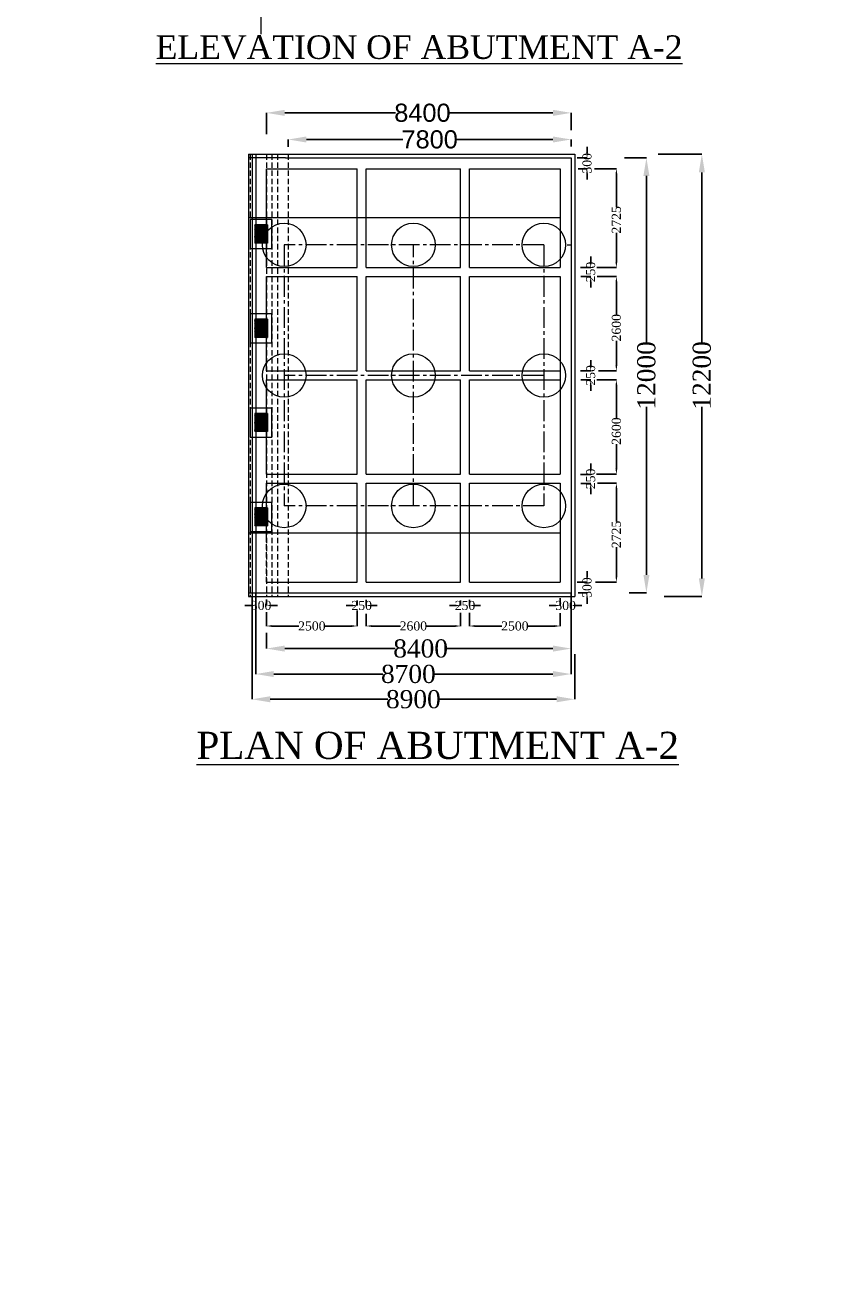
# Model space of a CAD drawing. Header units: millimetres. Extents: x -20950785 to 389010297, y -11535949 to 14056629.
# Tile 364 of 654: x 14696759 to 14741799, y -1653982 to -1584190. Entities that reach past the tile are written whole.
import ezdxf

# ---------------------------------------------------------------- set-up
doc = ezdxf.new("R2010")
doc.units = ezdxf.units.MM
doc.header["$LTSCALE"] = 60
doc.header["$MEASUREMENT"] = 0
doc.linetypes.add('CENTER2', pattern=[28.575, 19.05, -3.175, 3.175, -3.175])
doc.linetypes.add('HIDDEN', pattern=[0.375, 0.25, -0.125])
doc.styles.add('PDF Arial Bold', font='times.ttf')
doc.dimstyles.get("Standard").update_dxf_attribs({"dimtxt": 400, "dimasz": 215, "dimexe": 0.18, "dimexo": 0.0625, "dimgap": 0.09, "dimtad": 0, "dimtih": 1, "dimtoh": 1, "dimdec": 0, "dimzin": 4, "dimdsep": 46, "dimtxsty": 'Standard', "dimblk": 'OPEN90', "dimcen": 0, "dimadec": 0, "dimazin": 1, "dimtfac": 1, "dimtdec": 0, "dimtix": 1, "dimtofl": 0, "dimtmove": 0, "dimatfit": 3, "dimldrblk": 'OPEN30', "dimfxl": 1, "dimtolj": 1, "dimtzin": 0, "dimarcsym": 0})

# ---------------------------------------------------------------- blocks, each defined once
blk = doc.blocks.new('*D1757')
at = {"color": 0, "linetype": 'Continuous', "lineweight": -2, "ltscale": 2, "transparency": 16777216}
for p, q in [((14711268, -1590897), (14711268, -1590487)), ((14712268, -1590487), (14717581, -1590487)), ((14725868, -1590487), (14720556, -1590487)), ((14726868, -1590866), (14726868, -1590487))]:
    blk.add_line(p, q, dxfattribs=at)
at = {"color": 0, "linetype": 'Continuous', "lineweight": 9, "ltscale": 2, "transparency": 16777216}
for points in [[(14712268, -1590321), (14712268, -1590654), (14711268, -1590487)], [(14725868, -1590321), (14725868, -1590654), (14726868, -1590487)]]:
    blk.add_solid(points, dxfattribs=at)
at = {"layer": 'Defpoints', "color": 0, "linetype": 'Continuous', "lineweight": 9, "ltscale": 2, "transparency": 16777216}
for p in [(14711268, -1590487), (14711268, -1590897), (14726868, -1590866)]:
    blk.add_point(p, dxfattribs=at)
at = {"color": 0, "linetype": 'Continuous', "lineweight": 9, "ltscale": 2, "transparency": 16777216, "insert": (14719068, -1590487), "char_height": 1000, "attachment_point": 5, "style": 'PDF Arial Bold'}
blk.add_mtext('\\A1;{\\fArial|b0|i0|c0|p34;7800}', dxfattribs=at)
blk = doc.blocks.new('*D1758')
at = {"color": 0, "linetype": 'Continuous', "lineweight": -2, "ltscale": 2, "transparency": 16777216}
for p, q in [((14710068, -1590190), (14710068, -1589018)), ((14711068, -1589019), (14717176, -1589019)), ((14725868, -1589019), (14720161, -1589019)), ((14726868, -1589973), (14726868, -1589018))]:
    blk.add_line(p, q, dxfattribs=at)
at = {"color": 0, "linetype": 'Continuous', "lineweight": 9, "ltscale": 2, "transparency": 16777216}
for points in [[(14711068, -1588852), (14711068, -1589185), (14710068, -1589019)], [(14725868, -1588852), (14725868, -1589185), (14726868, -1589019)]]:
    blk.add_solid(points, dxfattribs=at)
at = {"layer": 'Defpoints', "color": 0, "linetype": 'Continuous', "lineweight": 9, "ltscale": 2, "transparency": 16777216}
for p in [(14710068, -1589019), (14710068, -1590190), (14726868, -1589973)]:
    blk.add_point(p, dxfattribs=at)
at = {"color": 0, "linetype": 'Continuous', "lineweight": 9, "ltscale": 2, "transparency": 16777216, "insert": (14718668, -1589019), "char_height": 1000, "attachment_point": 5, "style": 'PDF Arial Bold'}
blk.add_mtext('\\A1;{\\fArial|b0|i0|c0|p34;8400}', dxfattribs=at)
blk = doc.blocks.new('*D1715')
at = {"color": 0, "linetype": 'Continuous', "lineweight": -2, "ltscale": 2, "transparency": 16777216}
for p, q in [((14731682, -1591300), (14734085, -1591300)), ((14734084, -1592300), (14734084, -1601768)), ((14734084, -1614700), (14734084, -1605233)), ((14731996, -1615700), (14734085, -1615700))]:
    blk.add_line(p, q, dxfattribs=at)
at = {"color": 0, "linetype": 'Continuous', "lineweight": 9, "ltscale": 2, "transparency": 16777216}
for points in [[(14733918, -1592300), (14734251, -1592300), (14734084, -1591300)], [(14733918, -1614700), (14734251, -1614700), (14734084, -1615700)]]:
    blk.add_solid(points, dxfattribs=at)
at = {"layer": 'Defpoints', "color": 0, "linetype": 'Continuous', "lineweight": 9, "ltscale": 2, "transparency": 16777216}
for p in [(14731682, -1591300), (14731996, -1615700), (14734084, -1615700)]:
    blk.add_point(p, dxfattribs=at)
at = {"color": 0, "linetype": 'Continuous', "lineweight": 9, "ltscale": 2, "transparency": 16777216, "insert": (14734084, -1603500), "char_height": 1000, "attachment_point": 5, "rotation": 90, "style": 'PDF Arial Bold'}
blk.add_mtext('\\A1;12200', dxfattribs=at)
blk = doc.blocks.new('*D1716')
at = {"color": 0, "linetype": 'Continuous', "lineweight": -2, "ltscale": 2, "transparency": 16777216}
for p, q in [((14729807, -1591500), (14731026, -1591500)), ((14731025, -1592500), (14731025, -1601768)), ((14731025, -1614500), (14731025, -1605233)), ((14730066, -1615500), (14731026, -1615500))]:
    blk.add_line(p, q, dxfattribs=at)
at = {"color": 0, "linetype": 'Continuous', "lineweight": 9, "ltscale": 2, "transparency": 16777216}
for points in [[(14730859, -1592500), (14731192, -1592500), (14731025, -1591500)], [(14730859, -1614500), (14731192, -1614500), (14731025, -1615500)]]:
    blk.add_solid(points, dxfattribs=at)
at = {"layer": 'Defpoints', "color": 0, "linetype": 'Continuous', "lineweight": 9, "ltscale": 2, "transparency": 16777216}
for p in [(14729807, -1591500), (14730066, -1615500), (14731025, -1615500)]:
    blk.add_point(p, dxfattribs=at)
at = {"color": 0, "linetype": 'Continuous', "lineweight": 9, "ltscale": 2, "transparency": 16777216, "insert": (14731025, -1603500), "char_height": 1000, "attachment_point": 5, "rotation": 90, "style": 'PDF Arial Bold'}
blk.add_mtext('\\A1;12000', dxfattribs=at)
blk = doc.blocks.new('*D1717')
at = {"color": 0, "linetype": 'Continuous', "lineweight": -2, "ltscale": 2, "transparency": 16777216}
for p, q in [((14728162, -1592100), (14729368, -1592100)), ((14729368, -1592400), (14729368, -1594215)), ((14729368, -1597250), (14729368, -1595628)), ((14728284, -1597550), (14729368, -1597550))]:
    blk.add_line(p, q, dxfattribs=at)
at = {"color": 0, "linetype": 'Continuous', "lineweight": 9, "ltscale": 2, "transparency": 16777216}
for points in [[(14729318, -1592400), (14729418, -1592400), (14729368, -1592100)], [(14729318, -1597250), (14729418, -1597250), (14729368, -1597550)]]:
    blk.add_solid(points, dxfattribs=at)
at = {"layer": 'Defpoints', "color": 0, "linetype": 'Continuous', "lineweight": 9, "ltscale": 2, "transparency": 16777216}
for p in [(14728162, -1592100), (14728284, -1597550), (14729368, -1597550)]:
    blk.add_point(p, dxfattribs=at)
at = {"color": 0, "linetype": 'Continuous', "lineweight": 9, "ltscale": 2, "transparency": 16777216, "insert": (14729368, -1594921), "char_height": 500, "attachment_point": 5, "rotation": 90, "style": 'PDF Arial Bold'}
blk.add_mtext('\\A1;2725', dxfattribs=at)
blk = doc.blocks.new('*D1718')
at = {"color": 0, "linetype": 'Continuous', "lineweight": -2, "ltscale": 2, "transparency": 16777216}
for p, q in [((14728317, -1598050), (14729368, -1598050)), ((14729368, -1598350), (14729368, -1600154)), ((14729368, -1602950), (14729368, -1601589)), ((14728374, -1603250), (14729368, -1603250))]:
    blk.add_line(p, q, dxfattribs=at)
at = {"color": 0, "linetype": 'Continuous', "lineweight": 9, "ltscale": 2, "transparency": 16777216}
for points in [[(14729318, -1598350), (14729418, -1598350), (14729368, -1598050)], [(14729318, -1602950), (14729418, -1602950), (14729368, -1603250)]]:
    blk.add_solid(points, dxfattribs=at)
at = {"layer": 'Defpoints', "color": 0, "linetype": 'Continuous', "lineweight": 9, "ltscale": 2, "transparency": 16777216}
for p in [(14728317, -1598050), (14728374, -1603250), (14729368, -1603250)]:
    blk.add_point(p, dxfattribs=at)
at = {"color": 0, "linetype": 'Continuous', "lineweight": 9, "ltscale": 2, "transparency": 16777216, "insert": (14729368, -1600871), "char_height": 500, "attachment_point": 5, "rotation": 90, "style": 'PDF Arial Bold'}
blk.add_mtext('\\A1;2600', dxfattribs=at)
blk = doc.blocks.new('*D1719')
at = {"color": 0, "linetype": 'Continuous', "lineweight": -2, "ltscale": 2, "transparency": 16777216}
for p, q in [((14728293, -1603750), (14729368, -1603750)), ((14729368, -1604050), (14729368, -1605854)), ((14729368, -1608650), (14729368, -1607289)), ((14728270, -1608950), (14729368, -1608950))]:
    blk.add_line(p, q, dxfattribs=at)
at = {"color": 0, "linetype": 'Continuous', "lineweight": 9, "ltscale": 2, "transparency": 16777216}
for points in [[(14729318, -1604050), (14729418, -1604050), (14729368, -1603750)], [(14729318, -1608650), (14729418, -1608650), (14729368, -1608950)]]:
    blk.add_solid(points, dxfattribs=at)
at = {"layer": 'Defpoints', "color": 0, "linetype": 'Continuous', "lineweight": 9, "ltscale": 2, "transparency": 16777216}
for p in [(14728293, -1603750), (14728270, -1608950), (14729368, -1608950)]:
    blk.add_point(p, dxfattribs=at)
at = {"color": 0, "linetype": 'Continuous', "lineweight": 9, "ltscale": 2, "transparency": 16777216, "insert": (14729368, -1606571), "char_height": 500, "attachment_point": 5, "rotation": 90, "style": 'PDF Arial Bold'}
blk.add_mtext('\\A1;2600', dxfattribs=at)
blk = doc.blocks.new('*D1720')
at = {"color": 0, "linetype": 'Continuous', "lineweight": -2, "ltscale": 2, "transparency": 16777216}
for p, q in [((14728318, -1609450), (14729368, -1609450)), ((14729368, -1609750), (14729368, -1611565)), ((14729368, -1614600), (14729368, -1612978)), ((14728222, -1614900), (14729368, -1614900))]:
    blk.add_line(p, q, dxfattribs=at)
at = {"color": 0, "linetype": 'Continuous', "lineweight": 9, "ltscale": 2, "transparency": 16777216}
for points in [[(14729318, -1609750), (14729418, -1609750), (14729368, -1609450)], [(14729318, -1614600), (14729418, -1614600), (14729368, -1614900)]]:
    blk.add_solid(points, dxfattribs=at)
at = {"layer": 'Defpoints', "color": 0, "linetype": 'Continuous', "lineweight": 9, "ltscale": 2, "transparency": 16777216}
for p in [(14728318, -1609450), (14728222, -1614900), (14729368, -1614900)]:
    blk.add_point(p, dxfattribs=at)
at = {"color": 0, "linetype": 'Continuous', "lineweight": 9, "ltscale": 2, "transparency": 16777216, "insert": (14729368, -1612271), "char_height": 500, "attachment_point": 5, "rotation": 90, "style": 'PDF Arial Bold'}
blk.add_mtext('\\A1;2725', dxfattribs=at)
blk = doc.blocks.new('*D1721')
at = {"color": 0, "linetype": 'Continuous', "lineweight": -2, "ltscale": 2, "transparency": 16777216}
for p, q in [((14727950, -1597250), (14727950, -1596950)), ((14727396, -1597550), (14727950, -1597550)), ((14727407, -1598050), (14727950, -1598050)), ((14727950, -1598350), (14727950, -1598650))]:
    blk.add_line(p, q, dxfattribs=at)
at = {"color": 0, "linetype": 'Continuous', "lineweight": 9, "ltscale": 2, "transparency": 16777216}
for points in [[(14727900, -1597250), (14728000, -1597250), (14727950, -1597550)], [(14727900, -1598350), (14728000, -1598350), (14727950, -1598050)]]:
    blk.add_solid(points, dxfattribs=at)
at = {"layer": 'Defpoints', "color": 0, "linetype": 'Continuous', "lineweight": 9, "ltscale": 2, "transparency": 16777216}
for p in [(14727396, -1597550), (14727407, -1598050), (14727950, -1598050)]:
    blk.add_point(p, dxfattribs=at)
at = {"color": 0, "linetype": 'Continuous', "lineweight": 9, "ltscale": 2, "transparency": 16777216, "insert": (14727950, -1597800), "char_height": 500, "attachment_point": 5, "rotation": 90, "style": 'PDF Arial Bold'}
blk.add_mtext('\\A1;250', dxfattribs=at)
blk = doc.blocks.new('*D1722')
at = {"color": 0, "linetype": 'Continuous', "lineweight": -2, "ltscale": 2, "transparency": 16777216}
for p, q in [((14727950, -1602950), (14727950, -1602650)), ((14727396, -1603250), (14727950, -1603250)), ((14727407, -1603750), (14727950, -1603750)), ((14727950, -1604050), (14727950, -1604350))]:
    blk.add_line(p, q, dxfattribs=at)
at = {"color": 0, "linetype": 'Continuous', "lineweight": 9, "ltscale": 2, "transparency": 16777216}
for points in [[(14727900, -1602950), (14728000, -1602950), (14727950, -1603250)], [(14727900, -1604050), (14728000, -1604050), (14727950, -1603750)]]:
    blk.add_solid(points, dxfattribs=at)
at = {"layer": 'Defpoints', "color": 0, "linetype": 'Continuous', "lineweight": 9, "ltscale": 2, "transparency": 16777216}
for p in [(14727396, -1603250), (14727407, -1603750), (14727950, -1603750)]:
    blk.add_point(p, dxfattribs=at)
at = {"color": 0, "linetype": 'Continuous', "lineweight": 9, "ltscale": 2, "transparency": 16777216, "insert": (14727950, -1603500), "char_height": 500, "attachment_point": 5, "rotation": 90, "style": 'PDF Arial Bold'}
blk.add_mtext('\\A1;250', dxfattribs=at)
blk = doc.blocks.new('*D1723')
at = {"color": 0, "linetype": 'Continuous', "lineweight": -2, "ltscale": 2, "transparency": 16777216}
for p, q in [((14727950, -1608657), (14727950, -1608357)), ((14727396, -1608957), (14727950, -1608957)), ((14727407, -1609457), (14727950, -1609457)), ((14727950, -1609757), (14727950, -1610057))]:
    blk.add_line(p, q, dxfattribs=at)
at = {"color": 0, "linetype": 'Continuous', "lineweight": 9, "ltscale": 2, "transparency": 16777216}
for points in [[(14727900, -1608657), (14728000, -1608657), (14727950, -1608957)], [(14727900, -1609757), (14728000, -1609757), (14727950, -1609457)]]:
    blk.add_solid(points, dxfattribs=at)
at = {"layer": 'Defpoints', "color": 0, "linetype": 'Continuous', "lineweight": 9, "ltscale": 2, "transparency": 16777216}
for p in [(14727396, -1608957), (14727407, -1609457), (14727950, -1609457)]:
    blk.add_point(p, dxfattribs=at)
at = {"color": 0, "linetype": 'Continuous', "lineweight": 9, "ltscale": 2, "transparency": 16777216, "insert": (14727950, -1609207), "char_height": 500, "attachment_point": 5, "rotation": 90, "style": 'PDF Arial Bold'}
blk.add_mtext('\\A1;250', dxfattribs=at)
blk = doc.blocks.new('*D1724')
at = {"color": 0, "linetype": 'Continuous', "lineweight": -2, "ltscale": 2, "transparency": 16777216}
for p, q in [((14727750, -1591201), (14727750, -1590901)), ((14727196, -1591501), (14727750, -1591501)), ((14727266, -1592100), (14727750, -1592100)), ((14727750, -1592400), (14727750, -1592700))]:
    blk.add_line(p, q, dxfattribs=at)
at = {"color": 0, "linetype": 'Continuous', "lineweight": 9, "ltscale": 2, "transparency": 16777216}
for points in [[(14727700, -1591201), (14727800, -1591201), (14727750, -1591501)], [(14727700, -1592400), (14727800, -1592400), (14727750, -1592100)]]:
    blk.add_solid(points, dxfattribs=at)
at = {"layer": 'Defpoints', "color": 0, "linetype": 'Continuous', "lineweight": 9, "ltscale": 2, "transparency": 16777216}
for p in [(14727196, -1591501), (14727266, -1592100), (14727750, -1592100)]:
    blk.add_point(p, dxfattribs=at)
at = {"color": 0, "linetype": 'Continuous', "lineweight": 9, "ltscale": 2, "transparency": 16777216, "insert": (14727750, -1591801), "char_height": 500, "attachment_point": 5, "rotation": 90, "style": 'PDF Arial Bold'}
blk.add_mtext('\\A1;300', dxfattribs=at)
blk = doc.blocks.new('*D1725')
at = {"color": 0, "linetype": 'Continuous', "lineweight": -2, "ltscale": 2, "transparency": 16777216}
for p, q in [((14727196, -1614901), (14727750, -1614901)), ((14727750, -1614601), (14727750, -1614301)), ((14727266, -1615500), (14727750, -1615500)), ((14727750, -1615800), (14727750, -1616100))]:
    blk.add_line(p, q, dxfattribs=at)
at = {"color": 0, "linetype": 'Continuous', "lineweight": 9, "ltscale": 2, "transparency": 16777216}
for points in [[(14727700, -1614601), (14727800, -1614601), (14727750, -1614901)], [(14727700, -1615800), (14727800, -1615800), (14727750, -1615500)]]:
    blk.add_solid(points, dxfattribs=at)
at = {"layer": 'Defpoints', "color": 0, "linetype": 'Continuous', "lineweight": 9, "ltscale": 2, "transparency": 16777216}
for p in [(14727196, -1614901), (14727266, -1615500), (14727750, -1615500)]:
    blk.add_point(p, dxfattribs=at)
at = {"color": 0, "linetype": 'Continuous', "lineweight": 9, "ltscale": 2, "transparency": 16777216, "insert": (14727750, -1615201), "char_height": 500, "attachment_point": 5, "rotation": 90, "style": 'PDF Arial Bold'}
blk.add_mtext('\\A1;300', dxfattribs=at)
blk = doc.blocks.new('*D1726')
at = {"color": 0, "linetype": 'Continuous', "lineweight": -2, "ltscale": 2, "transparency": 16777216}
for p, q in [((14721268, -1616587), (14721268, -1617323)), ((14726268, -1616619), (14726268, -1617323)), ((14721568, -1617322), (14723051, -1617322)), ((14725968, -1617322), (14724486, -1617322))]:
    blk.add_line(p, q, dxfattribs=at)
at = {"color": 0, "linetype": 'Continuous', "lineweight": 9, "ltscale": 2, "transparency": 16777216}
for points in [[(14721568, -1617272), (14721568, -1617372), (14721268, -1617322)], [(14725968, -1617272), (14725968, -1617372), (14726268, -1617322)]]:
    blk.add_solid(points, dxfattribs=at)
at = {"layer": 'Defpoints', "color": 0, "linetype": 'Continuous', "lineweight": 9, "ltscale": 2, "transparency": 16777216}
for p in [(14721268, -1616586), (14726268, -1616618), (14721268, -1617322)]:
    blk.add_point(p, dxfattribs=at)
at = {"color": 0, "linetype": 'Continuous', "lineweight": 9, "ltscale": 2, "transparency": 16777216, "insert": (14723768, -1617322), "char_height": 500, "attachment_point": 5, "style": 'PDF Arial Bold'}
blk.add_mtext('\\A1;2500', dxfattribs=at)
blk = doc.blocks.new('*D1727')
at = {"color": 0, "linetype": 'Continuous', "lineweight": -2, "ltscale": 2, "transparency": 16777216}
for p, q in [((14710068, -1616554), (14710068, -1617323)), ((14715068, -1616475), (14715068, -1617323)), ((14710368, -1617322), (14711851, -1617322)), ((14714768, -1617322), (14713286, -1617322))]:
    blk.add_line(p, q, dxfattribs=at)
at = {"color": 0, "linetype": 'Continuous', "lineweight": 9, "ltscale": 2, "transparency": 16777216}
for points in [[(14710368, -1617272), (14710368, -1617372), (14710068, -1617322)], [(14714768, -1617272), (14714768, -1617372), (14715068, -1617322)]]:
    blk.add_solid(points, dxfattribs=at)
at = {"layer": 'Defpoints', "color": 0, "linetype": 'Continuous', "lineweight": 9, "ltscale": 2, "transparency": 16777216}
for p in [(14710068, -1616553), (14715068, -1616474), (14710068, -1617322)]:
    blk.add_point(p, dxfattribs=at)
at = {"color": 0, "linetype": 'Continuous', "lineweight": 9, "ltscale": 2, "transparency": 16777216, "insert": (14712568, -1617322), "char_height": 500, "attachment_point": 5, "style": 'PDF Arial Bold'}
blk.add_mtext('\\A1;2500', dxfattribs=at)
blk = doc.blocks.new('*D1728')
at = {"color": 0, "linetype": 'Continuous', "lineweight": -2, "ltscale": 2, "transparency": 16777216}
for p, q in [((14715568, -1616648), (14715568, -1617323)), ((14720768, -1616603), (14720768, -1617323)), ((14715868, -1617322), (14717451, -1617322)), ((14720468, -1617322), (14718886, -1617322))]:
    blk.add_line(p, q, dxfattribs=at)
at = {"color": 0, "linetype": 'Continuous', "lineweight": 9, "ltscale": 2, "transparency": 16777216}
for points in [[(14715868, -1617272), (14715868, -1617372), (14715568, -1617322)], [(14720468, -1617272), (14720468, -1617372), (14720768, -1617322)]]:
    blk.add_solid(points, dxfattribs=at)
at = {"layer": 'Defpoints', "color": 0, "linetype": 'Continuous', "lineweight": 9, "ltscale": 2, "transparency": 16777216}
for p in [(14715568, -1616647), (14720768, -1616602), (14715568, -1617322)]:
    blk.add_point(p, dxfattribs=at)
at = {"color": 0, "linetype": 'Continuous', "lineweight": 9, "ltscale": 2, "transparency": 16777216, "insert": (14718168, -1617322), "char_height": 500, "attachment_point": 5, "style": 'PDF Arial Bold'}
blk.add_mtext('\\A1;2600', dxfattribs=at)
blk = doc.blocks.new('*D1729')
at = {"color": 0, "linetype": 'Continuous', "lineweight": -2, "ltscale": 2, "transparency": 16777216}
for p, q in [((14720468, -1616191), (14720168, -1616191)), ((14720768, -1615914), (14720768, -1616192)), ((14721268, -1615885), (14721268, -1616192)), ((14721568, -1616191), (14721868, -1616191))]:
    blk.add_line(p, q, dxfattribs=at)
at = {"color": 0, "linetype": 'Continuous', "lineweight": 9, "ltscale": 2, "transparency": 16777216}
for points in [[(14720468, -1616141), (14720468, -1616241), (14720768, -1616191)], [(14721568, -1616141), (14721568, -1616241), (14721268, -1616191)]]:
    blk.add_solid(points, dxfattribs=at)
at = {"layer": 'Defpoints', "color": 0, "linetype": 'Continuous', "lineweight": 9, "ltscale": 2, "transparency": 16777216}
for p in [(14720768, -1615913), (14720768, -1616191), (14721268, -1615884)]:
    blk.add_point(p, dxfattribs=at)
at = {"color": 0, "linetype": 'Continuous', "lineweight": 9, "ltscale": 2, "transparency": 16777216, "insert": (14721018, -1616191), "char_height": 500, "attachment_point": 5, "style": 'PDF Arial Bold'}
blk.add_mtext('\\A1;250', dxfattribs=at)
blk = doc.blocks.new('*D1730')
at = {"color": 0, "linetype": 'Continuous', "lineweight": -2, "ltscale": 2, "transparency": 16777216}
for p, q in [((14714768, -1616191), (14714468, -1616191)), ((14715068, -1615914), (14715068, -1616192)), ((14715568, -1615885), (14715568, -1616192)), ((14715868, -1616191), (14716168, -1616191))]:
    blk.add_line(p, q, dxfattribs=at)
at = {"color": 0, "linetype": 'Continuous', "lineweight": 9, "ltscale": 2, "transparency": 16777216}
for points in [[(14714768, -1616141), (14714768, -1616241), (14715068, -1616191)], [(14715868, -1616141), (14715868, -1616241), (14715568, -1616191)]]:
    blk.add_solid(points, dxfattribs=at)
at = {"layer": 'Defpoints', "color": 0, "linetype": 'Continuous', "lineweight": 9, "ltscale": 2, "transparency": 16777216}
for p in [(14715068, -1615913), (14715068, -1616191), (14715568, -1615884)]:
    blk.add_point(p, dxfattribs=at)
at = {"color": 0, "linetype": 'Continuous', "lineweight": 9, "ltscale": 2, "transparency": 16777216, "insert": (14715318, -1616191), "char_height": 500, "attachment_point": 5, "style": 'PDF Arial Bold'}
blk.add_mtext('\\A1;250', dxfattribs=at)
blk = doc.blocks.new('*D1731')
at = {"color": 0, "linetype": 'Continuous', "lineweight": -2, "ltscale": 2, "transparency": 16777216}
for p, q in [((14725968, -1616191), (14725668, -1616191)), ((14726268, -1615789), (14726268, -1616192)), ((14726868, -1615846), (14726868, -1616192)), ((14727168, -1616191), (14727468, -1616191))]:
    blk.add_line(p, q, dxfattribs=at)
at = {"color": 0, "linetype": 'Continuous', "lineweight": 9, "ltscale": 2, "transparency": 16777216}
for points in [[(14725968, -1616141), (14725968, -1616241), (14726268, -1616191)], [(14727168, -1616141), (14727168, -1616241), (14726868, -1616191)]]:
    blk.add_solid(points, dxfattribs=at)
at = {"layer": 'Defpoints', "color": 0, "linetype": 'Continuous', "lineweight": 9, "ltscale": 2, "transparency": 16777216}
for p in [(14726268, -1615788), (14726268, -1616191), (14726868, -1615846)]:
    blk.add_point(p, dxfattribs=at)
at = {"color": 0, "linetype": 'Continuous', "lineweight": 9, "ltscale": 2, "transparency": 16777216, "insert": (14726568, -1616191), "char_height": 500, "attachment_point": 5, "style": 'PDF Arial Bold'}
blk.add_mtext('\\A1;300', dxfattribs=at)
blk = doc.blocks.new('*D1732')
at = {"color": 0, "linetype": 'Continuous', "lineweight": -2, "ltscale": 2, "transparency": 16777216}
for p, q in [((14709168, -1616191), (14708868, -1616191)), ((14709468, -1615914), (14709468, -1616192)), ((14710068, -1615855), (14710068, -1616192)), ((14710368, -1616191), (14710668, -1616191))]:
    blk.add_line(p, q, dxfattribs=at)
at = {"color": 0, "linetype": 'Continuous', "lineweight": 9, "ltscale": 2, "transparency": 16777216}
for points in [[(14709168, -1616141), (14709168, -1616241), (14709468, -1616191)], [(14710368, -1616141), (14710368, -1616241), (14710068, -1616191)]]:
    blk.add_solid(points, dxfattribs=at)
at = {"layer": 'Defpoints', "color": 0, "linetype": 'Continuous', "lineweight": 9, "ltscale": 2, "transparency": 16777216}
for p in [(14709468, -1615913), (14709468, -1616191), (14710068, -1615854)]:
    blk.add_point(p, dxfattribs=at)
at = {"color": 0, "linetype": 'Continuous', "lineweight": 9, "ltscale": 2, "transparency": 16777216, "insert": (14709768, -1616191), "char_height": 500, "attachment_point": 5, "style": 'PDF Arial Bold'}
blk.add_mtext('\\A1;300', dxfattribs=at)
blk = doc.blocks.new('*D1733')
at = {"color": 0, "linetype": 'Continuous', "lineweight": -2, "ltscale": 2, "transparency": 16777216}
for p, q in [((14709268, -1615701), (14709268, -1621364)), ((14727068, -1618878), (14727068, -1621364)), ((14710268, -1621363), (14716763, -1621363)), ((14726068, -1621363), (14719574, -1621363))]:
    blk.add_line(p, q, dxfattribs=at)
at = {"color": 0, "linetype": 'Continuous', "lineweight": 9, "ltscale": 2, "transparency": 16777216}
for points in [[(14710268, -1621197), (14710268, -1621530), (14709268, -1621363)], [(14726068, -1621197), (14726068, -1621530), (14727068, -1621363)]]:
    blk.add_solid(points, dxfattribs=at)
at = {"layer": 'Defpoints', "color": 0, "linetype": 'Continuous', "lineweight": 9, "ltscale": 2, "transparency": 16777216}
for p in [(14709268, -1615700), (14727068, -1618877), (14709268, -1621363)]:
    blk.add_point(p, dxfattribs=at)
at = {"color": 0, "linetype": 'Continuous', "lineweight": 9, "ltscale": 2, "transparency": 16777216, "insert": (14718168, -1621363), "char_height": 1000, "attachment_point": 5, "style": 'PDF Arial Bold'}
blk.add_mtext('\\A1;8900', dxfattribs=at)
blk = doc.blocks.new('*D1734')
at = {"color": 0, "linetype": 'Continuous', "lineweight": -2, "ltscale": 2, "transparency": 16777216}
for p, q in [((14710068, -1617705), (14710068, -1618567)), ((14726868, -1617757), (14726868, -1618567)), ((14711068, -1618566), (14717163, -1618566)), ((14725868, -1618566), (14719974, -1618566))]:
    blk.add_line(p, q, dxfattribs=at)
at = {"color": 0, "linetype": 'Continuous', "lineweight": 9, "ltscale": 2, "transparency": 16777216}
for points in [[(14711068, -1618400), (14711068, -1618733), (14710068, -1618566)], [(14725868, -1618400), (14725868, -1618733), (14726868, -1618566)]]:
    blk.add_solid(points, dxfattribs=at)
at = {"layer": 'Defpoints', "color": 0, "linetype": 'Continuous', "lineweight": 9, "ltscale": 2, "transparency": 16777216}
for p in [(14710068, -1617705), (14726868, -1617756), (14710068, -1618566)]:
    blk.add_point(p, dxfattribs=at)
at = {"color": 0, "linetype": 'Continuous', "lineweight": 9, "ltscale": 2, "transparency": 16777216, "insert": (14718568, -1618566), "char_height": 1000, "attachment_point": 5, "style": 'PDF Arial Bold'}
blk.add_mtext('\\A1;8400', dxfattribs=at)
blk = doc.blocks.new('*D1735')
at = {"color": 0, "linetype": 'Continuous', "lineweight": -2, "ltscale": 2, "transparency": 16777216}
for p, q in [((14709468, -1615501), (14709468, -1619972)), ((14726868, -1615501), (14726868, -1619972)), ((14710468, -1619971), (14716488, -1619971)), ((14725868, -1619971), (14719299, -1619971))]:
    blk.add_line(p, q, dxfattribs=at)
at = {"color": 0, "linetype": 'Continuous', "lineweight": 9, "ltscale": 2, "transparency": 16777216}
for points in [[(14710468, -1619805), (14710468, -1620138), (14709468, -1619971)], [(14725868, -1619805), (14725868, -1620138), (14726868, -1619971)]]:
    blk.add_solid(points, dxfattribs=at)
at = {"layer": 'Defpoints', "color": 0, "linetype": 'Continuous', "lineweight": 9, "ltscale": 2, "transparency": 16777216}
for p in [(14709468, -1615500), (14726868, -1615500), (14709468, -1619971)]:
    blk.add_point(p, dxfattribs=at)
at = {"color": 0, "linetype": 'Continuous', "lineweight": 9, "ltscale": 2, "transparency": 16777216, "insert": (14717893, -1619971), "char_height": 1000, "attachment_point": 5, "style": 'PDF Arial Bold'}
blk.add_mtext('\\A1;8700', dxfattribs=at)

msp = doc.modelspace()

# ---------------------------------------------------------------- hatches: boundary and pattern name
at = {"linetype": 'Continuous', "lineweight": 9, "ltscale": 2}
h = msp.add_hatch(dxfattribs=at)
h.set_pattern_fill('GOST_GROUND', scale=10)
h.set_pattern_definition([(45, (-7696528.67, 1417156.52), (141.42135624, 0), [200]), (45, (-7696498.67, 1417156.52), (141.42135624, 0), [200]), (45, (-7696468.67, 1417156.52), (141.42135624, 0), [200])])
h.paths.add_polyline_path([(14710118.33, -1596200.48), (14709418.33, -1596200.48), (14709418.33, -1595200.48), (14710118.33, -1595200.48)])
h = msp.add_hatch(dxfattribs=at)
h.set_pattern_fill('GOST_GROUND', scale=10)
h.set_pattern_definition([(45, (-7696528.67, 1411956.52), (141.42135624, 0), [200]), (45, (-7696498.67, 1411956.52), (141.42135624, 0), [200]), (45, (-7696468.67, 1411956.52), (141.42135624, 0), [200])])
h.paths.add_polyline_path([(14710118.33, -1601400.48), (14709418.33, -1601400.48), (14709418.33, -1600400.48), (14710118.33, -1600400.48)])
h = msp.add_hatch(dxfattribs=at)
h.set_pattern_fill('GOST_GROUND', scale=10)
h.set_pattern_definition([(45, (-7696528.67, 1406756.52), (141.42135624, 0), [200]), (45, (-7696498.67, 1406756.52), (141.42135624, 0), [200]), (45, (-7696468.67, 1406756.52), (141.42135624, 0), [200])])
h.paths.add_polyline_path([(14710118.33, -1606600.48), (14709418.33, -1606600.48), (14709418.33, -1605600.48), (14710118.33, -1605600.48)])
h = msp.add_hatch(dxfattribs=at)
h.set_pattern_fill('GOST_GROUND', scale=10)
h.set_pattern_definition([(45, (-7696528.67, 1401556.52), (141.42135624, 0), [200]), (45, (-7696498.67, 1401556.52), (141.42135624, 0), [200]), (45, (-7696468.67, 1401556.52), (141.42135624, 0), [200])])
h.paths.add_polyline_path([(14710118.33, -1611800.48), (14709418.33, -1611800.48), (14709418.33, -1610800.48), (14710118.33, -1610800.48)])

# ---------------------------------------------------------------- linework, layer by layer
at = {"linetype": 'CENTER2', "lineweight": 9}
msp.add_line((14709768.33, -1584682.48), (14709768.33, -1536917.12), dxfattribs=at)
at = {"color": 7, "linetype": 'Continuous', "lineweight": 9, "ltscale": 2}
for p, q in [((14709068.33, -1591300.48), (14727068.33, -1591300.48)), ((14709068.33, -1591300.48), (14709068.33, -1615700.48)), ((14711118.33, -1591500.48), (14709068.33, -1591500.48)), ((14709268.33, -1591300.48), (14709268.33, -1615700.48)), ((14711118.33, -1591500.48), (14726868.33, -1591500.48)), ((14726868.33, -1591500.48), (14726868.33, -1615500.48)), ((14727068.33, -1591300.48), (14727068.33, -1615700.48)), ((14710068.33, -1592100.48), (14715068.33, -1592100.48)), ((14710068.33, -1597550.48), (14710068.33, -1592100.48)), ((14715068.33, -1597550.48), (14715068.33, -1592100.48)), ((14715568.33, -1592100.48), (14720768.33, -1592100.48)), ((14715568.33, -1597550.48), (14715568.33, -1592100.48)), ((14720768.33, -1597550.48), (14720768.33, -1592100.48)), ((14721268.33, -1592100.48), (14726268.33, -1592100.48)), ((14721268.33, -1597550.48), (14721268.33, -1592100.48)), ((14726268.33, -1592100.48), (14726268.33, -1597550.48)), ((14726268.33, -1594800.48), (14709068.33, -1594800.48)), ((14710368.33, -1594900.48), (14709168.33, -1594900.48)), ((14709168.33, -1594900.48), (14709168.33, -1596500.48)), ((14709418.33, -1595200.48), (14709418.33, -1596200.48)), ((14710118.33, -1595200.48), (14709418.33, -1595200.48)), ((14710118.33, -1595200.48), (14710118.33, -1596200.48)), ((14710368.33, -1596500.48), (14710368.33, -1594900.48)), ((14709168.33, -1596500.48), (14710368.33, -1596500.48)), ((14710118.33, -1596200.48), (14709418.33, -1596200.48)), ((14726646.12, -1596300.48), (14726868.33, -1596300.48)), ((14710068.33, -1597550.48), (14715068.33, -1597550.48)), ((14710068.33, -1598050.48), (14715068.33, -1598050.48)), ((14710068.33, -1603250.48), (14710068.33, -1598050.48)), ((14710068.33, -1603250.48), (14710068.33, -1598050.48)), ((14715068.33, -1603250.48), (14715068.33, -1598050.48)), ((14715568.33, -1597550.48), (14720768.33, -1597550.48)), ((14715568.33, -1598050.48), (14720768.33, -1598050.48)), ((14715568.33, -1603250.48), (14715568.33, -1598050.48)), ((14720768.33, -1603250.48), (14720768.33, -1598050.48)), ((14721268.33, -1597550.48), (14726268.33, -1597550.48)), ((14721268.33, -1598050.48), (14726268.33, -1598050.48)), ((14721268.33, -1603250.48), (14721268.33, -1598050.48)), ((14726268.33, -1598050.48), (14726268.33, -1603250.48)), ((14710368.33, -1600100.48), (14709168.33, -1600100.48)), ((14709168.33, -1600100.48), (14709168.33, -1601700.48)), ((14710368.33, -1601700.48), (14710368.33, -1600100.48)), ((14709418.33, -1600400.48), (14709418.33, -1601400.48)), ((14710118.33, -1600400.48), (14709418.33, -1600400.48)), ((14710118.33, -1600400.48), (14710118.33, -1601400.48)), ((14709168.33, -1601700.48), (14710368.33, -1601700.48)), ((14710118.33, -1601400.48), (14709418.33, -1601400.48)), ((14710068.33, -1603250.48), (14715068.33, -1603250.48)), ((14710068.33, -1603750.48), (14715068.33, -1603750.48)), ((14715068.33, -1608950.48), (14715068.33, -1603750.48)), ((14715068.33, -1604100.48), (14715068.33, -1603750.48)), ((14715568.33, -1603250.48), (14720768.33, -1603250.48)), ((14715568.33, -1603750.48), (14720768.33, -1603750.48)), ((14715568.33, -1608950.48), (14715568.33, -1603750.48)), ((14720768.33, -1608950.48), (14720768.33, -1603750.48)), ((14721268.33, -1603250.48), (14726268.33, -1603250.48)), ((14721268.33, -1603750.48), (14726268.33, -1603750.48)), ((14721268.33, -1608950.48), (14721268.33, -1603750.48)), ((14721268.33, -1604100.48), (14721268.33, -1603750.48)), ((14726268.33, -1603250.48), (14726268.33, -1603750.48)), ((14726268.33, -1603750.48), (14726268.33, -1608950.48)), ((14710068.33, -1608950.48), (14710068.33, -1604700.48)), ((14710068.33, -1608950.48), (14710068.33, -1604700.48)), ((14710068.33, -1608950.48), (14710068.33, -1604700.48)), ((14710368.33, -1605300.48), (14709168.33, -1605300.48)), ((14709168.33, -1605300.48), (14709168.33, -1606900.48)), ((14709418.33, -1605600.48), (14709418.33, -1606600.48)), ((14710118.33, -1605600.48), (14709418.33, -1605600.48)), ((14710118.33, -1605600.48), (14710118.33, -1606600.48)), ((14710368.33, -1606900.48), (14710368.33, -1605300.48)), ((14710118.33, -1606600.48), (14709418.33, -1606600.48)), ((14709168.33, -1606900.48), (14710368.33, -1606900.48)), ((14710068.33, -1608950.48), (14715068.33, -1608950.48)), ((14715568.33, -1608950.48), (14720768.33, -1608950.48)), ((14721268.33, -1608950.48), (14726268.33, -1608950.48)), ((14710068.33, -1609450.48), (14715068.33, -1609450.48)), ((14710068.33, -1612700.48), (14710068.33, -1609450.48)), ((14710068.33, -1612700.48), (14710068.33, -1609450.48)), ((14710068.33, -1612700.48), (14710068.33, -1609450.48)), ((14715068.33, -1614900.48), (14715068.33, -1609450.48)), ((14715568.33, -1609450.48), (14720768.33, -1609450.48)), ((14715568.33, -1614900.48), (14715568.33, -1609450.48)), ((14720768.33, -1614900.48), (14720768.33, -1609450.48)), ((14721268.33, -1609450.48), (14726268.33, -1609450.48)), ((14721268.33, -1614900.48), (14721268.33, -1609450.48)), ((14726268.33, -1609450.48), (14726268.33, -1614900.48)), ((14710368.33, -1610500.48), (14709168.33, -1610500.48)), ((14709168.33, -1610500.48), (14709168.33, -1612100.48)), ((14710368.33, -1612100.48), (14710368.33, -1610500.48)), ((14709418.33, -1610800.48), (14709418.33, -1611800.48)), ((14710118.33, -1610800.48), (14709418.33, -1610800.48)), ((14710118.33, -1610800.48), (14710118.33, -1611800.48)), ((14715068.33, -1614900.48), (14715068.33, -1611000.48)), ((14721268.33, -1614900.48), (14721268.33, -1611000.48)), ((14709168.33, -1612100.48), (14710368.33, -1612100.48)), ((14710118.33, -1611800.48), (14709418.33, -1611800.48)), ((14726268.33, -1612200.48), (14709068.33, -1612200.48)), ((14710068.33, -1614900.48), (14715068.33, -1614900.48)), ((14715568.33, -1614900.48), (14720768.33, -1614900.48)), ((14721268.33, -1614900.48), (14726268.33, -1614900.48)), ((14709068.33, -1615500.48), (14726868.33, -1615500.48)), ((14709068.33, -1615700.48), (14727068.33, -1615700.48))]:
    msp.add_line(p, q, dxfattribs=at)
at = {"color": 7, "linetype": 'HIDDEN', "lineweight": 9, "ltscale": 2}
for p, q in [((14709068.33, -1591300.48), (14709068.33, -1615700.48)), ((14709468.33, -1591300.48), (14709468.33, -1615700.48)), ((14710068.33, -1606700.48), (14710068.33, -1603750.48)), ((14710068.33, -1606700.48), (14710068.33, -1603750.48))]:
    msp.add_line(p, q, dxfattribs=at)
at = {"color": 7, "linetype": 'HIDDEN', "lineweight": 9, "ltscale": 20}
for p, q in [((14709168.33, -1591300.48), (14709168.33, -1615700.48)), ((14710068.33, -1591300.48), (14710068.33, -1615700.48)), ((14710368.33, -1591300.48), (14710368.33, -1615700.48)), ((14710668.33, -1591300.48), (14710668.33, -1615700.48)), ((14711268.33, -1591300.48), (14711268.33, -1615700.48)), ((14710068.33, -1614900.48), (14710068.33, -1611000.48))]:
    msp.add_line(p, q, dxfattribs=at)
at = {"color": 7, "linetype": 'CENTER2', "lineweight": 9}
for p, q in [((14725368.33, -1596300.48), (14711046.12, -1596300.48)), ((14711046.12, -1596300.48), (14711046.12, -1610700.48)), ((14718168.33, -1610700.48), (14718168.33, -1596300.48)), ((14725368.33, -1596300.48), (14725368.33, -1610700.48)), ((14725368.33, -1603500.48), (14711046.12, -1603500.48)), ((14725368.33, -1610700.48), (14711046.12, -1610700.48)), ((14725368.33, -1610700.48), (14718168.33, -1610700.48))]:
    msp.add_line(p, q, dxfattribs=at)
at = {"color": 7, "linetype": 'Continuous', "lineweight": 9, "ltscale": 2}
for centre, radius in [((14727501.5, -1533338), 347474.95), ((14711046.12, -1596300.48), 1200), ((14718168.33, -1596300.48), 1200), ((14725368.33, -1596300.48), 1200), ((14711046.12, -1603500.48), 1200), ((14718168.33, -1603500.48), 1200), ((14725368.33, -1603500.48), 1200), ((14711046.12, -1610700.48), 1200), ((14718168.33, -1610700.48), 1200), ((14725368.33, -1610700.48), 1200)]:
    msp.add_circle(centre, radius, dxfattribs=at)

# ---------------------------------------------------------------- texts
at = {"linetype": 'Continuous', "lineweight": 9, "attachment_point": 1}
for s, insert, char_height, width in [('\\pi5418.09167,t45718.09167;{\\fTimes New Roman|b0|i0|c0|p18;\\L ELEVATION OF \\P\\pi2504.57329,t42804.57329;ABUTMENT ELEMENT \\P\\pi7381.21352,t47681.21352;DIRECTION}', (12166780.87, -1584775.46), 1300, 25045.2677), ('\\pi5418.09167,t45718.09167;{\\fTimes New Roman|b0|i0|c0|p18;\\L ELEVATION OF \\P\\pi2504.57329,t42804.57329;ABUTMENT ELEMENT \\P\\pi7381.21352,t47681.21352;DIRECTION}', (13524705.37, -1584775.46), 1300, 25045.2677), ('\\pt40300;{\\fTimes New Roman|b0|i0|c0|p18;\\L ELEVATION OF ABUTMENT A-2}', (14703461.53, -1584744.16), 1300, 30425.2338), ('{\\fTimes New Roman|b0|i0|c0|p18;\\H1.15385x;\\LPLAN OF ABUTMENT A-2\\Fitalicc|c0;\\H0.86666x; }', (14706201.33, -1623153.93), 1300, 27227.1287), ('\\pi7448.80773;{\\fTimes New Roman|b0|i0|c0|p18;\\LCertified that the boring details  shown are correct.}', (11996265.89, -1637530.04), 1915.15152, 72153.3279), ('\\pi7448.80773;{\\fTimes New Roman|b0|i0|c0|p18;\\LCertified that the boring details  shown are correct.}', (13354190.39, -1637530.04), 1915.15152, 72153.3279), ('\\pi7448.80773;{\\fTimes New Roman|b0|i0|c0|p18;\\LCertified that the boring details  shown are correct.}', (14580788.89, -1637530.04), 1915.15152, 72153.3279)]:
    msp.add_mtext(s, dxfattribs=dict(at, insert=insert, char_height=char_height, width=width))
at = {"color": 7, "linetype": 'Continuous', "lineweight": 9, "ltscale": 2, "insert": (14606815.67, -1615916.65), "char_height": 900, "attachment_point": 1, "style": 'PDF Arial Bold'}
msp.add_mtext_dynamic_manual_height_columns('\\pi1240.70522,t5740.70522;Moderately \\P\\pi690.45288,t5190.45288;Stronge Rock', width=8577.0125, gutter_width=1, heights=[0], dxfattribs=at)

# ---------------------------------------------------------------- dimensions: what is measured, and where the dimension line sits
at = {"color": 7, "linetype": 'Continuous', "lineweight": 9, "ltscale": 2}
for base, p1, p2, text, picture, middle in [((14710068.33, -1589018.62), (14726868.33, -1589973.48), (14710068.33, -1590190.48), '{\\fArial|b0|i0|c0|p34;8400}', '*D1758', (14718668.33, -1589018.62)), ((14711268.33, -1590487.48), (14726868.33, -1590866.48), (14711268.33, -1590897.48), '{\\fArial|b0|i0|c0|p34;7800}', '*D1757', (14719068.33, -1590487.48)), ((14709468.33, -1619971.48), (14726868.33, -1615500.48), (14709468.33, -1615500.48), '8700', '*D1735', (14717893.33, -1619971.48)), ((14709268.33, -1621363.48), (14727068.33, -1618877.48), (14709268.33, -1615700.48), '8900', '*D1733', (14718168.33, -1621363.48)), ((14710068.33, -1618566.48), (14726868.33, -1617756.48), (14710068.33, -1617704.72), '8400', '*D1734', (14718568.33, -1618566.48))]:
    dim = msp.add_linear_dim(base=base, p1=p1, p2=p2, angle=180, text=text, dimstyle='Standard', override={"dimtxt": 1000, "dimasz": 1000, "dimtxsty": 'PDF Arial Bold', "dimfxl": 300}, dxfattribs=at)
    dim.commit()
    dim.dimension.update_dxf_attribs({"geometry": picture, "text_midpoint": middle, "dimtype": 160})
for base, p1, p2, text, override, picture, middle in [((14727749.68, -1592100.48), (14727195.68, -1591501.48), (14727265.68, -1592100.48), '300', {"dimtxt": 500, "dimasz": 300, "dimtxsty": 'PDF Arial Bold', "dimfxl": 300}, '*D1724', (14727749.68, -1591800.98)), ((14731025.33, -1615500.48), (14729807.33, -1591500.48), (14730066.33, -1615500.48), '12000', {"dimtxt": 1000, "dimasz": 1000, "dimtxsty": 'PDF Arial Bold', "dimfxl": 300}, '*D1716', (14731025.33, -1603500.48)), ((14729367.68, -1597550.48), (14728161.68, -1592100.48), (14728283.68, -1597550.48), '2725', {"dimtxt": 500, "dimasz": 300, "dimtxsty": 'PDF Arial Bold', "dimfxl": 300}, '*D1717', (14729367.68, -1594921.48)), ((14727949.68, -1598050.48), (14727395.68, -1597550.48), (14727406.68, -1598050.48), '250', {"dimtxt": 500, "dimasz": 300, "dimtxsty": 'PDF Arial Bold', "dimfxl": 300}, '*D1721', (14727949.68, -1597800.48)), ((14729367.68, -1603250.48), (14728316.68, -1598050.48), (14728373.68, -1603250.48), '2600', {"dimtxt": 500, "dimasz": 300, "dimtxsty": 'PDF Arial Bold', "dimfxl": 300}, '*D1718', (14729367.68, -1600871.48)), ((14727949.68, -1603750.48), (14727395.68, -1603250.48), (14727406.68, -1603750.48), '250', {"dimtxt": 500, "dimasz": 300, "dimtxsty": 'PDF Arial Bold', "dimfxl": 300}, '*D1722', (14727949.68, -1603500.48)), ((14729367.68, -1608950.48), (14728292.68, -1603750.48), (14728269.68, -1608950.48), '2600', {"dimtxt": 500, "dimasz": 300, "dimtxsty": 'PDF Arial Bold', "dimfxl": 300}, '*D1719', (14729367.68, -1606571.48)), ((14727949.68, -1609457.48), (14727395.68, -1608957.48), (14727406.68, -1609457.48), '250', {"dimtxt": 500, "dimasz": 300, "dimtxsty": 'PDF Arial Bold', "dimfxl": 300}, '*D1723', (14727949.68, -1609207.48)), ((14729367.68, -1614900.48), (14728317.68, -1609450.48), (14728221.68, -1614900.48), '2725', {"dimtxt": 500, "dimasz": 300, "dimtxsty": 'PDF Arial Bold', "dimfxl": 300}, '*D1720', (14729367.68, -1612271.48)), ((14727749.68, -1615500.48), (14727195.68, -1614901.48), (14727265.68, -1615500.48), '300', {"dimtxt": 500, "dimasz": 300, "dimtxsty": 'PDF Arial Bold', "dimfxl": 300}, '*D1725', (14727749.68, -1615200.98))]:
    dim = msp.add_linear_dim(base=base, p1=p1, p2=p2, angle=90, text=text, dimstyle='Standard', override=override, dxfattribs=at)
    dim.commit()
    dim.dimension.update_dxf_attribs({"geometry": picture, "text_midpoint": middle, "dimtype": 160, "text_rotation": 90})
dim = msp.add_linear_dim(base=(14734084.33, -1615700.48), p1=(14731682.33, -1591300.48), p2=(14731996.33, -1615700.48), angle=90, text='12200', dimstyle='Standard', override={"dimtxt": 1000, "dimasz": 1000, "dimtxsty": 'PDF Arial Bold', "dimfxl": 300}, dxfattribs=at)
dim.commit()
dim.dimension.update_dxf_attribs({"geometry": '*D1715', "text_midpoint": (14734084.33, -1603500.48), "text_rotation": 90})
for base, p1, p2, text, picture, middle in [((14709468.33, -1616191.48), (14710068.33, -1615854.48), (14709468.33, -1615913.48), '300', '*D1732', (14709768.33, -1616191.48)), ((14715068.33, -1616191.48), (14715568.33, -1615884.48), (14715068.33, -1615913.48), '250', '*D1730', (14715318.33, -1616191.48)), ((14720768.33, -1616191.48), (14721268.33, -1615884.48), (14720768.33, -1615913.48), '250', '*D1729', (14721018.33, -1616191.48)), ((14726268.33, -1616191.48), (14726868.33, -1615846.22), (14726268.33, -1615788.48), '300', '*D1731', (14726568.33, -1616191.48)), ((14710068.33, -1617322.48), (14715068.33, -1616474.48), (14710068.33, -1616553.48), '2500', '*D1727', (14712568.33, -1617322.48)), ((14715568.33, -1617322.48), (14720768.33, -1616602.48), (14715568.33, -1616647.48), '2600', '*D1728', (14718168.33, -1617322.48)), ((14721268.33, -1617322.48), (14726268.33, -1616618.48), (14721268.33, -1616586.48), '2500', '*D1726', (14723768.33, -1617322.48))]:
    dim = msp.add_linear_dim(base=base, p1=p1, p2=p2, angle=180, text=text, dimstyle='Standard', override={"dimtxt": 500, "dimasz": 300, "dimtxsty": 'PDF Arial Bold', "dimfxl": 300}, dxfattribs=at)
    dim.commit()
    dim.dimension.update_dxf_attribs({"geometry": picture, "text_midpoint": middle})

doc.saveas('drawing.dxf')
